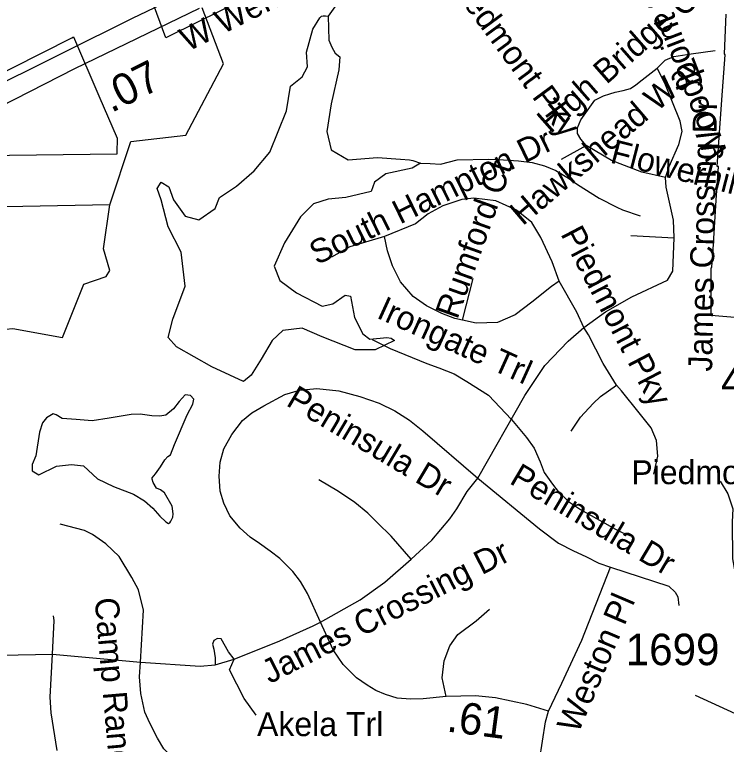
# Model space of a CAD drawing. Extents: x 1662474 to 1856135, y 779280 to 917889.
# Drawn here: x 1724517 to 1727341, y 833398 to 836296 of the extents above; entities that cross this region are included whole.
import ezdxf

# ---------------------------------------------------------------- set-up
doc = ezdxf.new("R2010")
doc.units = 0
for name, color, linetype in [('Exist Boundary Political City Limit New', 7, 'Continuous'), ('Exist Hydrographic Misc Water Feature', 7, 'Continuous'), ('Exist Hydrographic Pond Under 1500 Sq Ft', 7, 'Continuous'), ('Exist Road Non-System Type 51', 7, 'Continuous'), ('Exist Road Non-System Type 51 Label', 7, 'Continuous'), ('Exist Road Secondary Mileage Tenths English Label', 7, 'Continuous'), ('Exist Road Secondary Type 51 Divided Attributed', 7, 'Continuous'), ('Exist Road Secondary Type 51 Label', 7, 'Continuous'), ('Exist Road Secondary Type 51 Number Label', 7, 'Continuous'), ('Map Preparation Boundary City Limit Buffer Line', 7, 'Continuous')]:
    doc.layers.add(name, color=color, linetype=linetype)

msp = doc.modelspace()

# ---------------------------------------------------------------- linework, layer by layer
at = {"layer": 'Exist Boundary Political City Limit New'}
for points in [[(1725533.6, 836409.4), (1725248.8, 836268.7), (1725117.1, 836203.9), (1725059.1, 836362.9)], [(1727304.4, 835692.9), (1727312.5, 835807.1), (1727323.2, 835957), (1727336.1, 836136.5), (1727333.2, 836139.4), (1727340.5, 836297.2)], [(1724274.5, 835966.8), (1724743.6, 836203.9), (1724750.4, 836207.3), (1724851.1, 835973.2), (1724923.6, 835804.9), (1724922.5, 835747.4), (1724922.4, 835741.5), (1724177.1, 835732.8)], [(1727389.9, 835092.2), (1727280.5, 835101.4), (1727280.9, 835211.7), (1727281.1, 835289.9), (1727283, 835291.8), (1727284, 835292.8), (1727284.2, 835296.4), (1727285.8, 835319.8), (1727291.5, 835406.7), (1727301.4, 835558.8), (1727310.1, 835692.9), (1727304.4, 835692.9)]]:
    msp.add_lwpolyline(points, dxfattribs=at)
at = {"layer": 'Exist Hydrographic Misc Water Feature'}
for points in [[(1725787.2, 836326), (1725761.4, 836288.9)], [(1726128, 835706.3), (1726166.4, 835705), (1726206.6, 835702.1), (1726273, 835719.5), (1726399.1, 835721.1), (1726457.1, 835719.1), (1726517, 835714.6), (1726571.1, 835708.5), (1726619.3, 835694.5), (1726665.1, 835676.3), (1726715.1, 835645.7), (1726751, 835621.2), (1726836.9, 835566.9), (1726906.6, 835531.1), (1726928.6, 835520.8), (1726998.7, 835496.4)], [(1725936.1, 835005.1), (1726007.3, 834970), (1726153.2, 834909.6), (1726201, 834893), (1726261.1, 834868.8), (1726310.9, 834839.1), (1726396.9, 834784.1), (1726488.7, 834687.8), (1726548.4, 834616), (1726578.1, 834573.5), (1726601.9, 834519.7), (1726617.9, 834477.5), (1726651.5, 834430.9), (1726673.5, 834402.5), (1726715.5, 834362.3), (1726763.1, 834330.2), (1726901.1, 834251.8), (1726931, 834238.1), (1726973.3, 834221.6)]]:
    msp.add_lwpolyline(points, dxfattribs=at)
at = {"layer": 'Exist Hydrographic Pond Under 1500 Sq Ft'}
for points in [[(1725300.3, 834897.3), (1725159.8, 834976.7), (1725126.2, 835013.3), (1725144.5, 835086.6), (1725193.4, 835217.9), (1725178.1, 835352.2), (1725126.2, 835452.9), (1725098.7, 835559.8), (1725083.4, 835605.6), (1725098.7, 835630), (1725129.2, 835611.7), (1725147.5, 835559.8), (1725193.4, 835495.7), (1725248.3, 835480.4), (1725312.5, 835526.2), (1725330.8, 835569), (1725398, 835614.7), (1725468.2, 835675.8), (1725529.3, 835749.1), (1725596.5, 835913.9), (1725611.8, 836011.6), (1725657.6, 836048.3), (1725679, 836087.9), (1725675.9, 836145.9), (1725700.4, 836237.5), (1725727.9, 836283.3), (1725734.6, 836289.3), (1725742, 836290.8), (1725750.8, 836290.8), (1725761.4, 836288.9)], [(1725761.4, 836288.9), (1725764.5, 836194.8), (1725775.2, 836166.2), (1725788.9, 836142.9), (1725807.3, 836127.6), (1725804.2, 836075.7), (1725773.7, 835941.4), (1725755.4, 835831.5), (1725773.7, 835758.2), (1725840.9, 835718.5), (1725956.9, 835727.7), (1726048.6, 835721.6), (1726083.8, 835719.6), (1726096.6, 835716.6), (1726128, 835706.3)], [(1726128, 835706.3), (1726094.8, 835685.5), (1725990.5, 835663.6), (1725944.7, 835630), (1725932.5, 835593.4), (1725831.7, 835569), (1725761.5, 835562.8), (1725703.4, 835544.5), (1725651.5, 835492.6), (1725587.4, 835388.8), (1725547.7, 835297.2), (1725569, 835239.2), (1725636.2, 835190.4), (1725737, 835138.5), (1725779.8, 835147.7), (1725828.7, 835181.2), (1725850, 835178.2), (1725865.3, 835092.7), (1725898.9, 835028.6), (1725926.4, 835007.2), (1725993.6, 835013.3), (1726011.9, 835010.3), (1726024.1, 835001.1)], [(1726024.1, 835001.1), (1725947.8, 834964.5), (1725868.4, 834964.5), (1725737, 835016.4), (1725657.6, 835050), (1725581.3, 835040.8), (1725538.5, 835001.1), (1725495.7, 834927.8), (1725456, 834863.7), (1725425.5, 834839.3), (1725370.5, 834863.7), (1725300.3, 834897.3)], [(1725113.6, 834527.4), (1725125.6, 834540.8), (1725136.2, 834547.3), (1725152.1, 834588.5), (1725201.3, 834706.6), (1725223.9, 834749.1), (1725227.8, 834769), (1725214.6, 834783.6), (1725193.3, 834786.2), (1725170.7, 834759.7), (1725148.2, 834730.5), (1725117.6, 834705.3), (1725093.7, 834701.3), (1725061.8, 834702.6), (1725015.4, 834709.3), (1724979.5, 834707.9), (1724892.3, 834693.3), (1724824.5, 834682.7), (1724760.8, 834688), (1724706.4, 834692), (1724682.5, 834706.6), (1724670.5, 834710.6), (1724644.3, 834694.7), (1724628.4, 834674.8), (1724616.5, 834637.6), (1724601.9, 834543.4), (1724587.2, 834508.8), (1724587.2, 834483.6), (1724613.8, 834467.7), (1724682.9, 834502.2), (1724742.6, 834508.8), (1724790.4, 834503.5), (1724846.2, 834451.8), (1724909.5, 834421.2), (1724989.2, 834390.7), (1725033, 834365.5), (1725065.9, 834335.7), (1725093.4, 834303.5), (1725117.7, 834281.5), (1725127.2, 834274.5), (1725133.5, 834277.6), (1725137.4, 834283.9), (1725144.5, 834300.4), (1725146.8, 834313), (1725142.1, 834343.6), (1725111.4, 834396.2), (1725096.5, 834408), (1725080.8, 834415.1), (1725066.7, 834437.9), (1725063.5, 834450.4), (1725063.5, 834456.7), (1725076.1, 834471.6), (1725095.7, 834499.9), (1725113.6, 834527.4)]]:
    msp.add_lwpolyline(points, dxfattribs=at)
at = {"layer": 'Exist Road Non-System Type 51'}
for p, q in [((1726687.6, 835721.4), (1726784.5, 835775.4)), ((1726962.4, 835418.4), (1727134.6, 835409)), ((1726294.8, 835081.9), (1726336.5, 835247.6)), ((1724667.4, 833756.2), (1725016.6, 833724.5)), ((1725312.9, 833714.2), (1725388.4, 833736.2))]:
    msp.add_line(p, q, dxfattribs=at)
for points in [[(1724894.5, 835540.5), (1724978.8, 835791.7), (1725196.6, 835817.4), (1725345.4, 836100.6), (1725261.4, 836321.9)], [(1727066.6, 836083), (1727098.6, 836115.2), (1727133.4, 836128.9), (1727202, 836139.4), (1727297.4, 836153.1)], [(1726784.5, 835775.4), (1726763.5, 835801.6), (1726751.1, 835822.9), (1726750.1, 835846.5), (1726763.5, 835877.7), (1726819.6, 835956.2), (1726854.1, 835972.5), (1726879.4, 835981.2), (1726900, 835987), (1726932.2, 835993.8), (1726961.4, 836001.6), (1726982.5, 836016.6), (1727007.4, 836036), (1727066.6, 836083)], [(1727100, 835649.4), (1727114.8, 835692.4), (1727152.1, 835779.9), (1727165.6, 835831), (1727158.2, 835872.5), (1727096.9, 836023.7), (1727066.6, 836083)], [(1727100, 835649.4), (1727006.2, 835670.4), (1726885.5, 835716.4), (1726784.5, 835775.4)], [(1727134.6, 835409), (1727131.1, 835478.9), (1727102.1, 835610.8), (1727100, 835649.4)], [(1726678.1, 835237), (1726650.1, 835314.5), (1726605.2, 835410.2), (1726568.8, 835469.6), (1726508.4, 835519.5), (1726426, 835555.9), (1726339.6, 835566.2), (1726291.6, 835561.2), (1726216.5, 835536.2), (1726158.2, 835504.8), (1726108.4, 835464.4), (1725984.2, 835414.2)], [(1724203.4, 835527), (1724149.6, 835506.1), (1724068.9, 835468.6), (1724016.6, 835432.4), (1723968, 835375.7), (1723947, 834791.4), (1723995.1, 834771.4), (1724081.4, 834765.2), (1724121.9, 834789.6), (1724169.1, 834870.7), (1724226.9, 834947.4), (1724308.9, 834988.2), (1724453.4, 835043.7), (1724510, 835048.9), (1724707.6, 835013.2), (1724791.6, 835225.8), (1724880.1, 835256), (1724895.6, 835279.6), (1724870.1, 835365.2), (1724894.5, 835540.5), (1724203.4, 835527)], [(1725984.2, 835414.2), (1725847, 835373.6), (1725774, 835332.9)], [(1726294.8, 835081.9), (1726263.5, 835089.4), (1726212.6, 835108.2), (1726151.9, 835139.2), (1726098.9, 835175.7), (1726048, 835235), (1726016.5, 835297.7), (1725996.9, 835357), (1725984.2, 835414.2)], [(1726965.6, 835174.6), (1727107.4, 835241.2), (1727129.1, 835276.7), (1727134.6, 835409)], [(1726678.1, 835237), (1726648, 835216.6), (1726569.2, 835154.2), (1726503.1, 835104), (1726433.4, 835073.6), (1726349.1, 835070.4), (1726294.8, 835081.9)], [(1726776.1, 835052.9), (1726748, 835114.6), (1726678.1, 835237)], [(1726776.1, 835052.9), (1726861.4, 835115), (1726965.6, 835174.6)], [(1726355.1, 834454.5), (1726542, 834782.5), (1726620.4, 834902.1), (1726713, 834999.2), (1726776.1, 835052.9)], [(1726905.2, 834823.9), (1726853, 834909.8), (1726793.6, 835023.7), (1726776.1, 835052.9)], [(1725731.2, 833883.2), (1725679.1, 833996.4), (1725650.9, 834044.4), (1725620.8, 834084.1), (1725569.9, 834135.8), (1725531.2, 834164.9), (1725489.5, 834195.4), (1725452, 834220.9), (1725411.6, 834257), (1725371.6, 834304.9), (1725347.8, 834356), (1725332.2, 834403.8), (1725329.1, 834463.4), (1725333.4, 834518.4), (1725346.9, 834571.5), (1725378.5, 834628.2), (1725420.9, 834684.1), (1725458.5, 834714.2), (1725506.4, 834742.4), (1725589.5, 834787.5), (1725647, 834804.5), (1725716.5, 834810.9), (1725803.1, 834801.7), (1725886.4, 834778.9), (1725963.5, 834752.9), (1726026, 834721.9), (1726084.2, 834685.1), (1726136.5, 834642.4), (1726355.1, 834454.5)], [(1726726, 834641.4), (1726762.4, 834696.7), (1726812.4, 834751.2), (1726841.8, 834778.9), (1726905.2, 834823.9)], [(1727053.2, 834470.4), (1727069.9, 834542.4), (1727064.5, 834604.9), (1727042.5, 834654.6), (1726995.9, 834714.2), (1726924.9, 834801.5), (1726905.2, 834823.9)], [(1726090.5, 834133.9), (1726011.5, 834224), (1725957.2, 834277.8), (1725918.6, 834315.4), (1725866.6, 834358.1), (1725802.1, 834401.7), (1725724.9, 834448.7)], [(1726090.5, 834133.9), (1726172.4, 834209), (1726244.1, 834293.5), (1726271.9, 834333.2), (1726313.1, 834401.7), (1726355.1, 834454.5)], [(1726355.1, 834454.5), (1726600.2, 834254.2), (1726675.1, 834197.2), (1726734.4, 834166.2), (1726783.6, 834143.4), (1726834.6, 834117.7), (1726881.4, 834101.9)], [(1727316.8, 834442.6), (1727347.2, 834392.6), (1727366.6, 834332.9), (1727364.9, 834280.9), (1727365.6, 834134.2), (1727379.2, 834059.9), (1727395.8, 834031.9), (1727414.6, 834001.9), (1727444.9, 833975.7), (1727483.4, 833949.9), (1727550.1, 833928.9), (1727642.8, 833916.4), (1727703.1, 833892.5), (1727738.6, 833863.1), (1727776.9, 833837.6), (1727778.8, 833836.4), (1727795.5, 833827.2), (1727813.4, 833820.6), (1727829.5, 833816.9), (1727888.1, 833807.4), (1727908.8, 833806.4)], [(1725016.6, 833724.5), (1725028.4, 833930.2), (1725008.4, 834011.1), (1724982.1, 834061), (1724931.5, 834143.4), (1724879.2, 834193.8), (1724826.2, 834231.1), (1724794, 834247.6), (1724698.1, 834272.5)], [(1725731.2, 833883.2), (1725888.4, 833971.8), (1725986.4, 834042.4), (1726090.5, 834133.9)], [(1726635.4, 833529.8), (1726688.4, 833641.4), (1726767.6, 833811.2), (1726881.4, 834101.9)], [(1726881.4, 834101.9), (1727112.6, 834025.9), (1727137.5, 834002.7), (1727148.2, 833983.2), (1727152.1, 833948.7)], [(1726230.1, 833587.8), (1726213.9, 833662), (1726221.8, 833729.8), (1726243.9, 833789.4), (1726276.1, 833833.9), (1726349.1, 833888.2), (1726401, 833934.2)], [(1724667.4, 833756.2), (1724673.8, 833889.4), (1724671.1, 833907.9)], [(1725388.4, 833736.2), (1725569.6, 833809), (1725702.1, 833868.1), (1725731.2, 833883.2)], [(1726230.1, 833587.8), (1726137.8, 833578.6), (1726087.4, 833576.8), (1726035.4, 833581.2), (1725989, 833595.7), (1725950.1, 833612.2), (1725915.5, 833633.2), (1725874, 833661.5), (1725820.8, 833715.4), (1725781.4, 833773.6), (1725731.2, 833883.2)], [(1725388.4, 833736.2), (1725365.6, 833764.9), (1725336.5, 833817.4), (1725321.8, 833818.4), (1725307.4, 833810.2), (1725301.9, 833795.4), (1725307.4, 833775.7), (1725312.6, 833742.1), (1725312.9, 833714.2)], [(1724308.6, 833723.8), (1724388.8, 833737.1), (1724463.9, 833751.5), (1724667.4, 833756.2)], [(1724686.6, 833373.6), (1724662.2, 833523.4), (1724658.9, 833585.9), (1724667.4, 833756.2)], [(1725305.2, 833220.6), (1725166.6, 833325.6), (1725109.5, 833380.7), (1725084, 833422.7), (1725054.2, 833482.2), (1725034.4, 833525.6), (1725017.6, 833599.9), (1725012.6, 833666.5), (1725016.6, 833724.5)], [(1725016.6, 833724.5), (1725253, 833709), (1725312.9, 833714.2)], [(1725476.1, 833513.2), (1725428, 833579.9), (1725369.8, 833693.2), (1725388.4, 833736.2)], [(1726635.4, 833529.8), (1726549.1, 833556), (1726424.9, 833583), (1726345.6, 833590.9), (1726230.1, 833587.8)], [(1726599.4, 833333.7), (1726623.6, 833487.2), (1726635.4, 833529.8)]]:
    msp.add_lwpolyline(points, dxfattribs=at)
at = {"layer": 'Exist Road Secondary Type 51 Divided Attributed'}
for points in [[(1725218.9, 836394.1), (1724984, 836280.6), (1724710.5, 836144), (1724360.8, 835970.7), (1724000.8, 835783.5), (1723803, 835694), (1723587.1, 835581.7)], [(1723603.1, 835505.2), (1723822.3, 835607.3), (1724338.4, 835868.6), (1724756.8, 836081.4), (1725250.7, 836321.3)]]:
    msp.add_lwpolyline(points, dxfattribs=at)
at = {"layer": 'Exist Road Secondary Type 51 Number Label'}
msp.add_lwpolyline([(1728131.6, 832934.9), (1727980.1, 833242.1), (1727218.3, 833591.5)], dxfattribs=at)
at = {"layer": 'Map Preparation Boundary City Limit Buffer Line'}
for points in [[(1725533.6, 836409.4), (1725248.8, 836268.7), (1725117.1, 836203.9), (1725059.1, 836362.9)], [(1727304.4, 835692.9), (1727312.5, 835807.1), (1727323.2, 835957), (1727336.1, 836136.5), (1727333.2, 836139.4), (1727340.5, 836297.2)], [(1724274.5, 835966.8), (1724743.6, 836203.9), (1724750.4, 836207.3), (1724851.1, 835973.2), (1724923.6, 835804.9), (1724922.5, 835747.4), (1724922.4, 835741.5), (1724177.1, 835732.8)], [(1727389.9, 835092.2), (1727280.5, 835101.4), (1727280.9, 835211.7), (1727281.1, 835289.9), (1727283, 835291.8), (1727284, 835292.8), (1727284.2, 835296.4), (1727285.8, 835319.8), (1727291.5, 835406.7), (1727301.4, 835558.8), (1727310.1, 835692.9), (1727304.4, 835692.9)]]:
    msp.add_lwpolyline(points, dxfattribs=at)

# ---------------------------------------------------------------- texts
at = {"layer": 'Exist Road Non-System Type 51 Label'}
for s, rotation, p in [('Piedmont Pky', 306.3725, (1726228.1, 836430.2)), ('Woodpoint St', 111.0723, (1727349.9, 835741.2)), ('High Bridge Cir', 41.2795, (1726642.7, 835820.3)), ('Hawkshead Way', 40.421, (1726533.3, 835454.4)), ('James Crossing Dr', 88.959, (1727284.7, 834877.5)), ('South Hampton Dr', 26.1231, (1725716.7, 835300)), ('Flowerhill Ln', 345.5215, (1726876.3, 835708.5)), ('Rumford Ct', 70.2885, (1726273.6, 835082.2)), ('Piedmont Pky', 297.609, (1726681.7, 835424.8)), ('Irongate Trl', 335.636, (1725949.4, 835093.3)), ('Peninsula Dr', 329.315, (1725590.4, 834745.9)), ('Peninsula Dr', 329.315, (1726476.4, 834436.4)), ('James Crossing Dr', 27.1949, (1725529.4, 833636.8)), ('Weston Pl', 66.8237, (1726753.3, 833437.7)), ('Camp Ranger Ln', 274.9668, (1724834.5, 833977.3))]:
    msp.add_text(s, height=95, rotation=rotation, dxfattribs=at).set_placement(p)
at = {"layer": 'Exist Road Secondary Mileage Tenths English Label'}
for s, rotation, p in [('.07', 26.5994, (1724900.7, 835904.1)), ('.61', 352.4756, (1726228.4, 833449.5))]:
    msp.add_text(s, height=125, rotation=rotation, dxfattribs=at).set_placement(p)
at = {"layer": 'Exist Road Secondary Type 51 Label'}
for s, rotation, p in [('W Wendover Ave', 26.5579, (1725203.9, 836147.5)), ('Akela Trl', 0.0177, (1725479, 833430.6))]:
    msp.add_text(s, height=95, rotation=rotation, dxfattribs=at).set_placement(p)
msp.add_text('Piedmont Pky', height=95, dxfattribs=at).set_placement((1726964.1, 834431))
at = {"layer": 'Exist Road Secondary Type 51 Number Label'}
for s, p in [('4229', (1727320.1, 834779.2)), ('1699', (1726942.1, 833712.3))]:
    msp.add_text(s, height=125, dxfattribs=at).set_placement(p)

doc.saveas('drawing.dxf')
